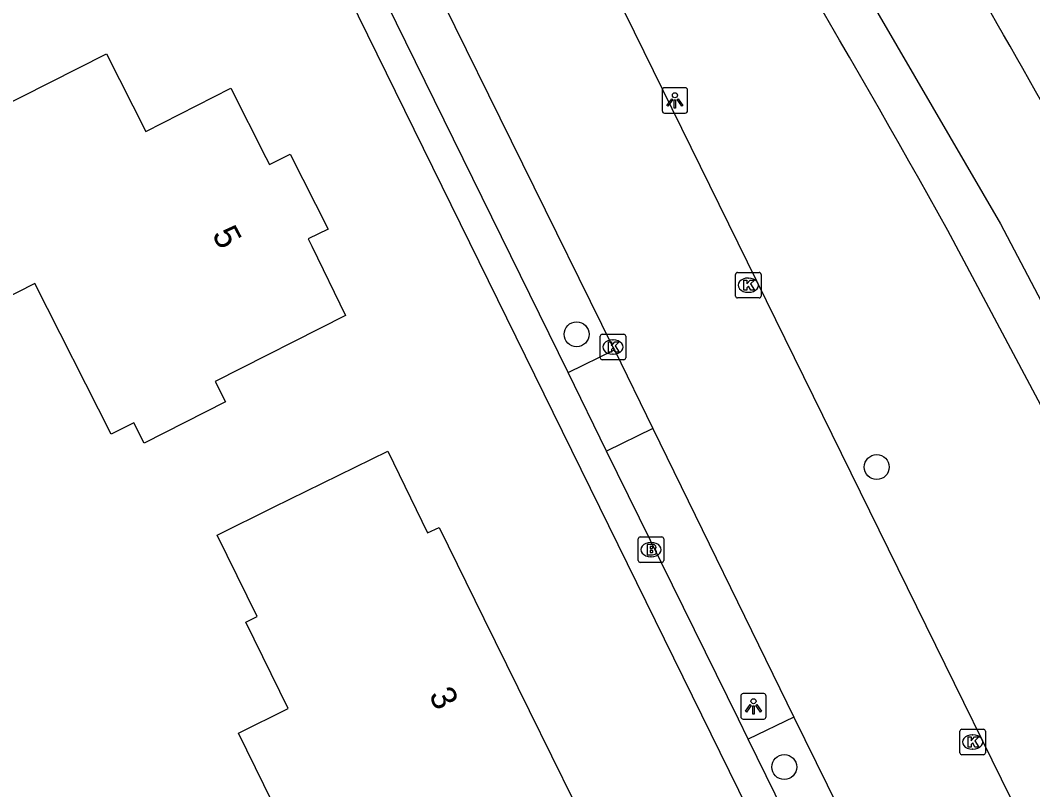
# Model space of a CAD drawing. Extents: x 160457 to 162082, y 388340 to 389736.
# Drawn here: x 161032.93 to 161072.69, y 389203.36 to 389233.59 of the extents above; entities that cross this region are included whole.
import ezdxf

# ---------------------------------------------------------------- set-up
doc = ezdxf.new("R2010")
doc.units = 0
for name, color, linetype in [('IMGEO_Berm_groen', 7, 'Continuous'), ('IMGEO_Boom', 7, 'Continuous'), ('IMGEO_Brandkraan', 7, 'Continuous'), ('IMGEO_Groenvoorziening', 7, 'Continuous'), ('IMGEO_Kolk', 7, 'Continuous'), ('IMGEO_Lichtpunt', 7, 'Continuous'), ('IMGEO_Pand', 7, 'Continuous'), ('IMGEO_Pand_nummerreeks', 7, 'Continuous'), ('IMGEO_Parkeervlak_open', 7, 'Continuous'), ('IMGEO_Rijbaan_lokaal_gesloten', 7, 'Continuous'), ('IMGEO_Voetpad_open', 7, 'Continuous'), ('IMGEO_Waterloop', 7, 'Continuous')]:
    doc.layers.add(name, color=color, linetype=linetype)

msp = doc.modelspace()

# ---------------------------------------------------------------- linework, layer by layer
at = {"layer": 'IMGEO_Berm_groen'}
msp.add_lwpolyline([(161089.153, 389187.58), (161081.612, 389202.312), (161069.359, 389225.327)], dxfattribs=at)
msp.add_arc((160596.006, 388961.264), 542.026, 29.15527, 31.80204, dxfattribs=at)
at = {"layer": 'IMGEO_Boom'}
for centre in [(161054.779, 389221.25), (161066.563, 389216.036), (161062.931, 389204.251)]:
    msp.add_circle(centre, 0.489, dxfattribs=at)
at = {"layer": 'IMGEO_Brandkraan'}
for p, q in [((161057.2, 389212.366), (161057.2, 389213.218)), ((161057.275, 389213.292), (161058.127, 389213.292)), ((161057.688, 389213.072), (161057.713, 389213.072)), ((161058.201, 389213.218), (161058.201, 389212.366)), ((161058.127, 389212.292), (161057.275, 389212.292)), ((161057.711, 389212.512), (161057.686, 389212.512))]:
    msp.add_line(p, q, dxfattribs=at)
for points in [[(161057.2, 389212.366), (161057.2, 389213.218)], [(161057.275, 389213.292), (161058.127, 389213.292)], [(161057.548, 389212.992), (161057.548, 389212.592), (161057.761, 389212.592)], [(161057.779, 389212.992), (161057.548, 389212.992)], [(161058.201, 389213.218), (161058.201, 389212.366)], [(161057.727, 389212.911), (161057.673, 389212.911), (161057.673, 389212.835)], [(161057.673, 389212.835), (161057.726, 389212.835)], [(161057.735, 389212.759), (161057.673, 389212.759), (161057.673, 389212.678)], [(161057.673, 389212.678), (161057.735, 389212.678)], [(161058.127, 389212.292), (161057.275, 389212.292)]]:
    msp.add_lwpolyline(points, dxfattribs=at)
for centre, radius, start, end in [((161057.277, 389213.216), 0.0765, 91.552, 178.448), ((161057.277, 389213.216), 0.0765, 91.552, 178.448), ((161057.783, 389212.847), 0.145, 59.4692, 91.5367), ((161057.808, 389212.894), 0.0922, 285.5137, 58.1501), ((161058.125, 389213.216), 0.0765, 1.552, 88.448), ((161058.125, 389213.216), 0.0765, 1.552, 88.448), ((161057.728, 389212.873), 0.0379, 267.8285, 90.9355), ((161057.736, 389212.718), 0.0404, 269.8759, 90.5077), ((161057.767, 389212.843), 0.251, 268.6676, 293.5347), ((161057.813, 389212.702), 0.105, 301.3115, 78.989), ((161057.277, 389212.368), 0.0765, 181.552, 268.448), ((161057.277, 389212.368), 0.0765, 181.552, 268.448), ((161058.125, 389212.368), 0.0765, 271.552, 358.448), ((161058.125, 389212.368), 0.0765, 271.552, 358.448)]:
    msp.add_arc(centre, radius, start, end, dxfattribs=at)
for centre, major_axis, ratio, start_param, end_param in [((161057.687, 389212.792), (-0.387, 0.002), 0.722429, 4.712389, 7.853982), ((161057.712, 389212.792), (-0.39, 0.002), 0.717154, 1.570796, 4.712389)]:
    msp.add_ellipse(centre, major_axis=major_axis, ratio=ratio, start_param=start_param, end_param=end_param, dxfattribs=at)
at = {"layer": 'IMGEO_Groenvoorziening'}
msp.add_lwpolyline([(160992.734, 389335.908), (161000, 389327.052), (161018.814, 389304.122), (161039.616, 389276.459), (161057.222, 389250), (161071.43, 389225.591), (161090.058, 389190.13), (161093.446, 389188.332)], dxfattribs=at)
at = {"layer": 'IMGEO_Kolk'}
for p, q in [((161061.096, 389223.679), (161061.948, 389223.679)), ((161061.021, 389222.753), (161061.021, 389223.605)), ((161061.509, 389223.459), (161061.534, 389223.459)), ((161062.022, 389223.605), (161062.022, 389222.753)), ((161061.532, 389222.899), (161061.507, 389222.899)), ((161061.948, 389222.679), (161061.096, 389222.679)), ((161055.706, 389220.325), (161055.706, 389221.177)), ((161055.781, 389221.251), (161056.633, 389221.251)), ((161056.194, 389221.031), (161056.219, 389221.031)), ((161056.707, 389221.177), (161056.707, 389220.325)), ((161056.633, 389220.251), (161055.781, 389220.251)), ((161056.217, 389220.471), (161056.192, 389220.471)), ((161069.829, 389204.807), (161069.829, 389205.659)), ((161069.904, 389205.733), (161070.756, 389205.733)), ((161070.317, 389205.513), (161070.342, 389205.513)), ((161070.83, 389205.659), (161070.83, 389204.807)), ((161070.756, 389204.733), (161069.904, 389204.733)), ((161070.34, 389204.953), (161070.315, 389204.953))]:
    msp.add_line(p, q, dxfattribs=at)
for points in [[(161061.096, 389223.679), (161061.948, 389223.679)], [(161061.021, 389222.753), (161061.021, 389223.605)], [(161061.342, 389223.379), (161061.465, 389223.379), (161061.465, 389223.228), (161061.595, 389223.379), (161061.759, 389223.379), (161061.613, 389223.228), (161061.766, 389222.979), (161061.614, 389222.979), (161061.529, 389223.143), (161061.465, 389223.076), (161061.465, 389222.979), (161061.342, 389222.979), (161061.342, 389223.379)], [(161062.022, 389223.605), (161062.022, 389222.753)], [(161061.948, 389222.679), (161061.096, 389222.679)], [(161055.706, 389220.325), (161055.706, 389221.177)], [(161055.781, 389221.251), (161056.633, 389221.251)], [(161056.027, 389220.951), (161056.15, 389220.951), (161056.15, 389220.8), (161056.28, 389220.951), (161056.444, 389220.951), (161056.298, 389220.8), (161056.451, 389220.551), (161056.299, 389220.551), (161056.214, 389220.715), (161056.15, 389220.648), (161056.15, 389220.551), (161056.027, 389220.551), (161056.027, 389220.951)], [(161056.707, 389221.177), (161056.707, 389220.325)], [(161056.633, 389220.251), (161055.781, 389220.251)], [(161069.829, 389204.807), (161069.829, 389205.659)], [(161069.904, 389205.733), (161070.756, 389205.733)], [(161070.15, 389205.433), (161070.273, 389205.433), (161070.273, 389205.282), (161070.403, 389205.433), (161070.567, 389205.433), (161070.421, 389205.282), (161070.574, 389205.033), (161070.422, 389205.033), (161070.337, 389205.197), (161070.273, 389205.13), (161070.273, 389205.033), (161070.15, 389205.033), (161070.15, 389205.433)], [(161070.83, 389205.659), (161070.83, 389204.807)], [(161070.756, 389204.733), (161069.904, 389204.733)]]:
    msp.add_lwpolyline(points, dxfattribs=at)
for centre, start, end in [((161061.098, 389223.603), 91.552, 178.448), ((161061.098, 389223.603), 91.552, 178.448), ((161061.946, 389223.603), 1.552, 88.448), ((161061.946, 389223.603), 1.552, 88.448), ((161061.098, 389222.755), 181.552, 268.448), ((161061.098, 389222.755), 181.552, 268.448), ((161061.946, 389222.755), 271.552, 358.448), ((161061.946, 389222.755), 271.552, 358.448), ((161055.783, 389221.175), 91.552, 178.448), ((161055.783, 389221.175), 91.552, 178.448), ((161056.631, 389221.175), 1.552, 88.448), ((161056.631, 389221.175), 1.552, 88.448), ((161055.783, 389220.327), 181.552, 268.448), ((161055.783, 389220.327), 181.552, 268.448), ((161056.631, 389220.327), 271.552, 358.448), ((161056.631, 389220.327), 271.552, 358.448), ((161069.906, 389205.657), 91.552, 178.448), ((161069.906, 389205.657), 91.552, 178.448), ((161070.754, 389205.657), 1.552, 88.448), ((161070.754, 389205.657), 1.552, 88.448), ((161069.906, 389204.809), 181.552, 268.448), ((161069.906, 389204.809), 181.552, 268.448), ((161070.754, 389204.809), 271.552, 358.448), ((161070.754, 389204.809), 271.552, 358.448)]:
    msp.add_arc(centre, 0.0765, start, end, dxfattribs=at)
for centre, major_axis, ratio, start_param, end_param in [((161061.508, 389223.179), (-0.387, 0.002), 0.722429, 4.712389, 7.853982), ((161061.533, 389223.179), (-0.39, 0.002), 0.717154, 1.570796, 4.712389), ((161056.193, 389220.751), (-0.387, 0.002), 0.722429, 4.712389, 7.853982), ((161056.218, 389220.751), (-0.39, 0.002), 0.717154, 1.570796, 4.712389), ((161070.316, 389205.233), (-0.387, 0.002), 0.722429, 4.712389, 7.853982), ((161070.341, 389205.233), (-0.39, 0.002), 0.717154, 1.570796, 4.712389)]:
    msp.add_ellipse(centre, major_axis=major_axis, ratio=ratio, start_param=start_param, end_param=end_param, dxfattribs=at)
at = {"layer": 'IMGEO_Lichtpunt'}
for p, q in [((161058.14, 389230.843), (161058.14, 389230.036)), ((161058.14, 389230.843), (161058.14, 389230.036)), ((161059.042, 389230.938), (161058.234, 389230.938)), ((161059.042, 389230.938), (161058.234, 389230.938)), ((161059.136, 389230.036), (161059.136, 389230.843)), ((161059.136, 389230.036), (161059.136, 389230.843)), ((161058.234, 389229.942), (161059.042, 389229.942)), ((161058.234, 389229.942), (161059.042, 389229.942)), ((161061.226, 389207.039), (161061.226, 389206.232)), ((161061.226, 389207.039), (161061.226, 389206.232)), ((161062.128, 389207.134), (161061.32, 389207.134)), ((161062.128, 389207.134), (161061.32, 389207.134)), ((161062.222, 389206.232), (161062.222, 389207.039)), ((161062.222, 389206.232), (161062.222, 389207.039)), ((161061.32, 389206.138), (161062.128, 389206.138)), ((161061.32, 389206.138), (161062.128, 389206.138))]:
    msp.add_line(p, q, dxfattribs=at)
for points in [[(161058.514, 389230.507), (161058.553, 389230.479), (161058.365, 389230.217), (161058.327, 389230.244), (161058.514, 389230.507)], [(161058.616, 389230.459), (161058.663, 389230.459), (161058.663, 389230.137), (161058.616, 389230.137), (161058.616, 389230.459)], [(161058.726, 389230.479), (161058.764, 389230.506), (161058.951, 389230.244), (161058.912, 389230.216), (161058.726, 389230.479)], [(161061.6, 389206.703), (161061.639, 389206.675), (161061.451, 389206.413), (161061.413, 389206.44), (161061.6, 389206.703)], [(161061.702, 389206.655), (161061.749, 389206.655), (161061.749, 389206.333), (161061.702, 389206.333), (161061.702, 389206.655)], [(161061.812, 389206.675), (161061.85, 389206.702), (161062.037, 389206.44), (161061.998, 389206.412), (161061.812, 389206.675)]]:
    msp.add_lwpolyline(points, dxfattribs=at)
for centre in [(161058.639, 389230.641), (161061.725, 389206.837)]:
    msp.add_circle(centre, 0.0994, dxfattribs=at)
for centre, start, end in [((161058.234, 389230.843), 90, 180), ((161058.234, 389230.843), 90, 180), ((161059.042, 389230.843), 0, 90), ((161059.042, 389230.843), 0, 90), ((161058.234, 389230.036), 180, 270), ((161058.234, 389230.036), 180, 270), ((161059.042, 389230.036), 270, 0), ((161059.042, 389230.036), 270, 360), ((161061.32, 389207.039), 90, 180), ((161061.32, 389207.039), 90, 180), ((161062.128, 389207.039), 0, 90), ((161062.128, 389207.039), 0, 90), ((161061.32, 389206.232), 180, 270), ((161061.32, 389206.232), 180, 270), ((161062.128, 389206.232), 270, 0), ((161062.128, 389206.232), 270, 360)]:
    msp.add_arc(centre, 0.0946, start, end, dxfattribs=at)
at = {"layer": 'IMGEO_Pand'}
for points in [[(161028.298, 389228.212), (161031.857, 389230.01), (161036.32, 389232.263), (161037.863, 389229.223), (161041.198, 389230.915), (161042.572, 389228.196), (161042.714, 389227.916), (161043.529, 389228.328), (161045.023, 389225.386), (161044.241, 389225.006), (161044.381, 389224.717), (161045.706, 389221.994), (161040.59, 389219.402), (161040.996, 389218.601), (161037.793, 389216.978), (161037.387, 389217.778), (161036.498, 389217.328), (161033.499, 389223.244), (161031.364, 389222.162), (161028.298, 389228.212)], [(161047.369, 389216.658), (161048.93, 389213.445), (161049.379, 389213.663), (161051.141, 389210.081), (161052.915, 389206.475), (161054.67, 389202.908), (161050.178, 389200.713), (161047.068, 389199.192), (161045.789, 389201.795), (161043.83, 389200.832), (161041.496, 389205.583), (161043.456, 389206.545), (161041.787, 389209.942), (161042.235, 389210.162), (161040.663, 389213.363), (161042.882, 389214.454), (161047.369, 389216.658)]]:
    msp.add_lwpolyline(points, dxfattribs=at)
at = {"layer": 'IMGEO_Parkeervlak_open'}
msp.add_lwpolyline([(161063.309, 389206.207), (161061.514, 389205.348)], dxfattribs=at)
at = {"layer": 'IMGEO_Rijbaan_lokaal_gesloten'}
for points in [[(161078.992, 389188.468), (161077.749, 389190.983), (161051.52, 389244.406), (161048.609, 389250)], [(161049.103, 389235.159), (161056.205, 389220.75), (161056.263, 389220.642)], [(161056.263, 389220.642), (161057.768, 389217.551)], [(161057.768, 389217.551), (161063.309, 389206.207)], [(161063.309, 389206.207), (161071.173, 389190.239), (161072.912, 389186.677)]]:
    msp.add_lwpolyline(points, dxfattribs=at)
at = {"layer": 'IMGEO_Voetpad_open'}
for points in [[(161072.534, 389180.035), (161070.505, 389184.187), (161061.152, 389203.324), (161044.392, 389237.464)], [(161054.45, 389219.753), (161047.322, 389234.245)], [(161054.45, 389219.753), (161056.263, 389220.642)], [(161055.954, 389216.655), (161054.45, 389219.753)], [(161057.768, 389217.551), (161055.954, 389216.655)], [(161061.514, 389205.348), (161061.13, 389206.132), (161055.954, 389216.655)], [(161071.091, 389185.821), (161061.514, 389205.348)]]:
    msp.add_lwpolyline(points, dxfattribs=at)
at = {"layer": 'IMGEO_Waterloop'}
msp.add_arc((160589.888, 388957.475), 554.9, 28.46298, 31.81427, dxfattribs=at)

# ---------------------------------------------------------------- texts
at = {"layer": 'IMGEO_Pand_nummerreeks'}
for s, rotation, p in [('5', 297.6879, (161040.446, 389225.181)), ('3', 296.1952, (161048.96, 389207.085))]:
    msp.add_text(s, height=1, rotation=rotation, dxfattribs=at).set_placement(p)

doc.saveas('drawing.dxf')
